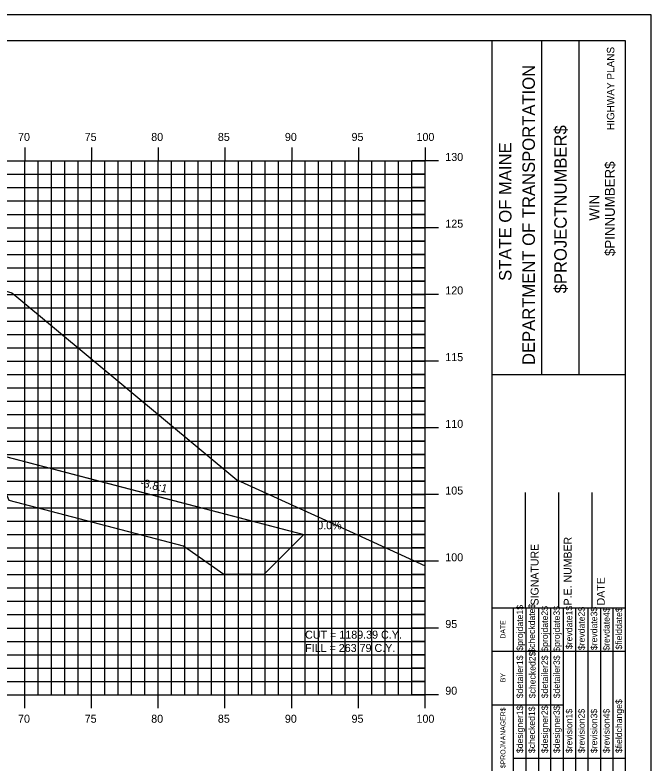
# Model space of a CAD drawing. Extents: x 850598 to 870284, y 366541 to 366651.
# Drawn here: x 853603 to 853650.6, y 366595.1 to 366651.2 of the extents above; entities that cross this region are included whole.
import ezdxf

# ---------------------------------------------------------------- set-up
doc = ezdxf.new("R2010")
doc.units = 0
for name, color, linetype in [('ANNOTATION', 7, 'Continuous'), ('BORDER', 7, 'Continuous'), ('D_Drainage_RipRap', 7, 'Continuous'), ('D_Roadway_Centerline', 7, 'Continuous'), ('D_Roadway_SlopeLines', 7, 'Continuous'), ('D_Text_Standard', 7, 'Continuous'), ('H_V ANNOTATION', 7, 'Continuous'), ('HIGHWAY_TITLE', 7, 'Continuous'), ('MAJOR', 7, 'Continuous'), ('MINOR', 7, 'Continuous'), ('PLOT BOUNDARY', 7, 'Continuous'), ('S_Roadway_Centerline', 7, 'Continuous')]:
    doc.layers.add(name, color=color, linetype=linetype)

msp = doc.modelspace()

# ---------------------------------------------------------------- linework, layer by layer
at = {"layer": 'BORDER'}
for p, q in [((853648.732, 366649.225), (853488.732, 366649.225)), ((853638.732, 366544.225), (853638.732, 366649.225)), ((853642.461, 366624.222), (853642.461, 366649.222)), ((853645.256, 366624.222), (853645.256, 366649.222)), ((853648.732, 366544.225), (853648.732, 366649.225)), ((853638.733, 366624.219), (853648.732, 366624.219)), ((853641.232, 366606.728), (853641.232, 366615.376)), ((853643.732, 366606.728), (853643.732, 366615.376)), ((853646.232, 366606.728), (853646.232, 366615.376)), ((853638.732, 366606.728), (853648.732, 366606.728))]:
    msp.add_line(p, q, dxfattribs=at)
for points in [[(853640.347, 366603.478), (853640.347, 366606.728)], [(853641.28, 366589.231), (853641.28, 366606.728)], [(853642.211, 366606.728), (853642.211, 366589.231)], [(853643.143, 366589.231), (853643.143, 366606.728)], [(853644.075, 366589.231), (853644.075, 366606.728)], [(853645.006, 366589.231), (853645.006, 366606.728)], [(853645.938, 366589.231), (853645.938, 366606.728)], [(853646.87, 366589.231), (853646.87, 366606.728)], [(853647.801, 366589.231), (853647.801, 366606.728)], [(853640.348, 366589.231), (853640.348, 366606.022)], [(853638.732, 366603.478), (853648.732, 366603.478)], [(853638.732, 366599.478), (853640.348, 366599.478)], [(853640.347, 366599.478), (853644.074, 366599.478)], [(853640.347, 366595.478), (853648.732, 366595.478)]]:
    msp.add_lwpolyline(points, dxfattribs=at)
at = {"layer": 'D_Drainage_RipRap'}
msp.add_lwpolyline([(853601.705, 366618.225), (853614.774, 366614.806), (853624.636, 366612.225), (853621.636, 366609.225), (853618.636, 366609.225), (853615.636, 366611.356), (853602.567, 366614.775), (853601.705, 366616.725), (853556.732, 366628.492), (853556.732, 366629.992)], close=True, dxfattribs=at)
at = {"layer": 'D_Roadway_Centerline'}
msp.add_lwpolyline([(853499.809, 366625.805), (853508.732, 366628.779), (853512.534, 366630.047), (853518.732, 366632.112), (853522.732, 366632.352), (853533.732, 366632.682), (853544.732, 366632.352), (853548.732, 366632.112), (853550.732, 366631.992), (853556.732, 366629.992), (853601.705, 366618.225), (853614.774, 366614.806), (853624.636, 366612.225), (853628.636, 366612.225)], dxfattribs=at)
at = {"layer": 'D_Roadway_SlopeLines'}
msp.add_lwpolyline([(853556.732, 366629.992), (853624.636, 366612.225), (853624.636, 366612.225)], dxfattribs=at)
at = {"layer": 'MAJOR'}
for p, q in [((853603.732, 366641.227), (853603.732, 366640.225)), ((853603.732, 366641.227), (853603.732, 366640.225)), ((853608.732, 366641.227), (853608.732, 366640.225)), ((853608.732, 366641.227), (853608.732, 366640.225)), ((853613.732, 366641.227), (853613.732, 366640.225)), ((853613.732, 366641.227), (853613.732, 366640.225)), ((853618.732, 366641.227), (853618.732, 366640.225)), ((853618.732, 366641.227), (853618.732, 366640.225)), ((853623.732, 366641.227), (853623.732, 366640.225)), ((853623.732, 366641.227), (853623.732, 366640.225)), ((853628.732, 366641.227), (853628.732, 366640.225)), ((853628.732, 366641.227), (853628.732, 366640.225)), ((853633.732, 366641.227), (853633.732, 366640.225)), ((853633.732, 366641.227), (853633.732, 366640.225)), ((853493.732, 366640.225), (853633.732, 366640.225)), ((853493.732, 366640.225), (853633.732, 366640.225)), ((853493.732, 366640.225), (853633.732, 366640.225)), ((853493.732, 366640.225), (853633.732, 366640.225)), ((853603.732, 366600.225), (853603.732, 366640.225)), ((853603.732, 366600.225), (853603.732, 366640.225)), ((853608.732, 366600.225), (853608.732, 366640.225)), ((853608.732, 366600.225), (853608.732, 366640.225)), ((853613.732, 366600.225), (853613.732, 366640.225)), ((853613.732, 366600.225), (853613.732, 366640.225)), ((853618.732, 366600.225), (853618.732, 366640.225)), ((853618.732, 366600.225), (853618.732, 366640.225)), ((853623.732, 366600.225), (853623.732, 366640.225)), ((853623.732, 366600.225), (853623.732, 366640.225)), ((853628.732, 366600.225), (853628.732, 366640.225)), ((853628.732, 366600.225), (853628.732, 366640.225)), ((853634.734, 366640.225), (853632.73, 366640.225)), ((853634.734, 366640.225), (853632.73, 366640.225)), ((853633.732, 366600.225), (853633.732, 366640.225)), ((853633.732, 366600.225), (853633.732, 366640.225)), ((853633.732, 366600.225), (853633.732, 366640.225)), ((853633.732, 366600.225), (853633.732, 366640.225)), ((853493.732, 366635.225), (853633.732, 366635.225)), ((853493.732, 366635.225), (853633.732, 366635.225)), ((853634.734, 366635.225), (853632.73, 366635.225)), ((853634.734, 366635.225), (853632.73, 366635.225)), ((853493.732, 366630.225), (853633.732, 366630.225)), ((853493.732, 366630.225), (853633.732, 366630.225)), ((853634.734, 366630.225), (853632.73, 366630.225)), ((853634.734, 366630.225), (853632.73, 366630.225)), ((853493.732, 366625.225), (853633.732, 366625.225)), ((853493.732, 366625.225), (853633.732, 366625.225)), ((853634.734, 366625.225), (853632.73, 366625.225)), ((853634.734, 366625.225), (853632.73, 366625.225)), ((853493.732, 366620.225), (853633.732, 366620.225)), ((853493.732, 366620.225), (853633.732, 366620.225)), ((853634.734, 366620.225), (853632.73, 366620.225)), ((853634.734, 366620.225), (853632.73, 366620.225)), ((853493.732, 366615.225), (853633.732, 366615.225)), ((853493.732, 366615.225), (853633.732, 366615.225)), ((853634.734, 366615.225), (853632.73, 366615.225)), ((853634.734, 366615.225), (853632.73, 366615.225)), ((853493.732, 366610.225), (853633.732, 366610.225)), ((853493.732, 366610.225), (853633.732, 366610.225)), ((853634.734, 366610.225), (853632.73, 366610.225)), ((853634.734, 366610.225), (853632.73, 366610.225)), ((853493.732, 366605.225), (853633.732, 366605.225)), ((853493.732, 366605.225), (853633.732, 366605.225)), ((853634.734, 366605.225), (853632.73, 366605.225)), ((853634.734, 366605.225), (853632.73, 366605.225)), ((853493.732, 366600.225), (853633.732, 366600.225)), ((853493.732, 366600.225), (853633.732, 366600.225)), ((853493.732, 366600.225), (853633.732, 366600.225)), ((853493.732, 366600.225), (853633.732, 366600.225)), ((853603.732, 366599.223), (853603.732, 366600.225)), ((853603.732, 366599.223), (853603.732, 366600.225)), ((853608.732, 366599.223), (853608.732, 366600.225)), ((853608.732, 366599.223), (853608.732, 366600.225)), ((853613.732, 366599.223), (853613.732, 366600.225)), ((853613.732, 366599.223), (853613.732, 366600.225)), ((853618.732, 366599.223), (853618.732, 366600.225)), ((853618.732, 366599.223), (853618.732, 366600.225)), ((853623.732, 366599.223), (853623.732, 366600.225)), ((853623.732, 366599.223), (853623.732, 366600.225)), ((853628.732, 366599.223), (853628.732, 366600.225)), ((853628.732, 366599.223), (853628.732, 366600.225)), ((853634.734, 366600.225), (853632.73, 366600.225)), ((853634.734, 366600.225), (853632.73, 366600.225)), ((853633.732, 366599.223), (853633.732, 366600.225)), ((853633.732, 366599.223), (853633.732, 366600.225))]:
    msp.add_line(p, q, dxfattribs=at)
at = {"layer": 'MINOR'}
for p, q in [((853604.732, 366600.225), (853604.732, 366640.225)), ((853604.732, 366600.225), (853604.732, 366640.225)), ((853605.732, 366600.225), (853605.732, 366640.225)), ((853605.732, 366600.225), (853605.732, 366640.225)), ((853606.732, 366600.225), (853606.732, 366640.225)), ((853606.732, 366600.225), (853606.732, 366640.225)), ((853607.732, 366600.225), (853607.732, 366640.225)), ((853607.732, 366600.225), (853607.732, 366640.225)), ((853609.732, 366600.225), (853609.732, 366640.225)), ((853609.732, 366600.225), (853609.732, 366640.225)), ((853610.732, 366600.225), (853610.732, 366640.225)), ((853610.732, 366600.225), (853610.732, 366640.225)), ((853611.732, 366600.225), (853611.732, 366640.225)), ((853611.732, 366600.225), (853611.732, 366640.225)), ((853612.732, 366600.225), (853612.732, 366640.225)), ((853612.732, 366600.225), (853612.732, 366640.225)), ((853614.732, 366600.225), (853614.732, 366640.225)), ((853614.732, 366600.225), (853614.732, 366640.225)), ((853615.732, 366600.225), (853615.732, 366640.225)), ((853615.732, 366600.225), (853615.732, 366640.225)), ((853616.732, 366600.225), (853616.732, 366640.225)), ((853616.732, 366600.225), (853616.732, 366640.225)), ((853617.732, 366600.225), (853617.732, 366640.225)), ((853617.732, 366600.225), (853617.732, 366640.225)), ((853619.732, 366600.225), (853619.732, 366640.225)), ((853619.732, 366600.225), (853619.732, 366640.225)), ((853620.732, 366600.225), (853620.732, 366640.225)), ((853620.732, 366600.225), (853620.732, 366640.225)), ((853621.732, 366600.225), (853621.732, 366640.225)), ((853621.732, 366600.225), (853621.732, 366640.225)), ((853622.732, 366600.225), (853622.732, 366640.225)), ((853622.732, 366600.225), (853622.732, 366640.225)), ((853624.732, 366600.225), (853624.732, 366640.225)), ((853624.732, 366600.225), (853624.732, 366640.225)), ((853625.732, 366600.225), (853625.732, 366640.225)), ((853625.732, 366600.225), (853625.732, 366640.225)), ((853626.732, 366600.225), (853626.732, 366640.225)), ((853626.732, 366600.225), (853626.732, 366640.225)), ((853627.732, 366600.225), (853627.732, 366640.225)), ((853627.732, 366600.225), (853627.732, 366640.225)), ((853629.732, 366600.225), (853629.732, 366640.225)), ((853629.732, 366600.225), (853629.732, 366640.225)), ((853630.732, 366600.225), (853630.732, 366640.225)), ((853630.732, 366600.225), (853630.732, 366640.225)), ((853631.732, 366600.225), (853631.732, 366640.225)), ((853631.732, 366600.225), (853631.732, 366640.225)), ((853632.732, 366600.225), (853632.732, 366640.225)), ((853632.732, 366600.225), (853632.732, 366640.225)), ((853493.732, 366639.225), (853633.732, 366639.225)), ((853493.732, 366639.225), (853633.732, 366639.225)), ((853633.732, 366639.225), (853632.73, 366639.225)), ((853633.732, 366639.225), (853632.73, 366639.225)), ((853493.732, 366638.225), (853633.732, 366638.225)), ((853493.732, 366638.225), (853633.732, 366638.225)), ((853633.732, 366638.225), (853632.73, 366638.225)), ((853633.732, 366638.225), (853632.73, 366638.225)), ((853493.732, 366637.225), (853633.732, 366637.225)), ((853493.732, 366637.225), (853633.732, 366637.225)), ((853633.732, 366637.225), (853632.73, 366637.225)), ((853633.732, 366637.225), (853632.73, 366637.225)), ((853493.732, 366636.225), (853633.732, 366636.225)), ((853493.732, 366636.225), (853633.732, 366636.225)), ((853633.732, 366636.225), (853632.73, 366636.225)), ((853633.732, 366636.225), (853632.73, 366636.225)), ((853493.732, 366634.225), (853633.732, 366634.225)), ((853493.732, 366634.225), (853633.732, 366634.225)), ((853633.732, 366634.225), (853632.73, 366634.225)), ((853633.732, 366634.225), (853632.73, 366634.225)), ((853493.732, 366633.225), (853633.732, 366633.225)), ((853493.732, 366633.225), (853633.732, 366633.225)), ((853633.732, 366633.225), (853632.73, 366633.225)), ((853633.732, 366633.225), (853632.73, 366633.225)), ((853493.732, 366632.225), (853633.732, 366632.225)), ((853493.732, 366632.225), (853633.732, 366632.225)), ((853633.732, 366632.225), (853632.73, 366632.225)), ((853633.732, 366632.225), (853632.73, 366632.225)), ((853493.732, 366631.225), (853633.732, 366631.225)), ((853493.732, 366631.225), (853633.732, 366631.225)), ((853633.732, 366631.225), (853632.73, 366631.225)), ((853633.732, 366631.225), (853632.73, 366631.225)), ((853493.732, 366629.225), (853633.732, 366629.225)), ((853493.732, 366629.225), (853633.732, 366629.225)), ((853633.732, 366629.225), (853632.73, 366629.225)), ((853633.732, 366629.225), (853632.73, 366629.225)), ((853493.732, 366628.225), (853633.732, 366628.225)), ((853493.732, 366628.225), (853633.732, 366628.225)), ((853633.732, 366628.225), (853632.73, 366628.225)), ((853633.732, 366628.225), (853632.73, 366628.225)), ((853493.732, 366627.225), (853633.732, 366627.225)), ((853493.732, 366627.225), (853633.732, 366627.225)), ((853633.732, 366627.225), (853632.73, 366627.225)), ((853633.732, 366627.225), (853632.73, 366627.225)), ((853493.732, 366626.225), (853633.732, 366626.225)), ((853493.732, 366626.225), (853633.732, 366626.225)), ((853633.732, 366626.225), (853632.73, 366626.225)), ((853633.732, 366626.225), (853632.73, 366626.225)), ((853493.732, 366624.225), (853633.732, 366624.225)), ((853493.732, 366624.225), (853633.732, 366624.225)), ((853633.732, 366624.225), (853632.73, 366624.225)), ((853633.732, 366624.225), (853632.73, 366624.225)), ((853493.732, 366623.225), (853633.732, 366623.225)), ((853493.732, 366623.225), (853633.732, 366623.225)), ((853633.732, 366623.225), (853632.73, 366623.225)), ((853633.732, 366623.225), (853632.73, 366623.225)), ((853493.732, 366622.225), (853633.732, 366622.225)), ((853493.732, 366622.225), (853633.732, 366622.225)), ((853633.732, 366622.225), (853632.73, 366622.225)), ((853633.732, 366622.225), (853632.73, 366622.225)), ((853493.732, 366621.225), (853633.732, 366621.225)), ((853493.732, 366621.225), (853633.732, 366621.225)), ((853633.732, 366621.225), (853632.73, 366621.225)), ((853633.732, 366621.225), (853632.73, 366621.225)), ((853493.732, 366619.225), (853633.732, 366619.225)), ((853493.732, 366619.225), (853633.732, 366619.225)), ((853633.732, 366619.225), (853632.73, 366619.225)), ((853633.732, 366619.225), (853632.73, 366619.225)), ((853493.732, 366618.225), (853633.732, 366618.225)), ((853493.732, 366618.225), (853633.732, 366618.225)), ((853633.732, 366618.225), (853632.73, 366618.225)), ((853633.732, 366618.225), (853632.73, 366618.225)), ((853493.732, 366617.225), (853633.732, 366617.225)), ((853493.732, 366617.225), (853633.732, 366617.225)), ((853633.732, 366617.225), (853632.73, 366617.225)), ((853633.732, 366617.225), (853632.73, 366617.225)), ((853493.732, 366616.225), (853633.732, 366616.225)), ((853493.732, 366616.225), (853633.732, 366616.225)), ((853633.732, 366616.225), (853632.73, 366616.225)), ((853633.732, 366616.225), (853632.73, 366616.225)), ((853493.732, 366614.225), (853633.732, 366614.225)), ((853493.732, 366614.225), (853633.732, 366614.225)), ((853633.732, 366614.225), (853632.73, 366614.225)), ((853633.732, 366614.225), (853632.73, 366614.225)), ((853493.732, 366613.225), (853633.732, 366613.225)), ((853493.732, 366613.225), (853633.732, 366613.225)), ((853633.732, 366613.225), (853632.73, 366613.225)), ((853633.732, 366613.225), (853632.73, 366613.225)), ((853493.732, 366612.225), (853633.732, 366612.225)), ((853493.732, 366612.225), (853633.732, 366612.225)), ((853633.732, 366612.225), (853632.73, 366612.225)), ((853633.732, 366612.225), (853632.73, 366612.225)), ((853493.732, 366611.225), (853633.732, 366611.225)), ((853493.732, 366611.225), (853633.732, 366611.225)), ((853633.732, 366611.225), (853632.73, 366611.225)), ((853633.732, 366611.225), (853632.73, 366611.225)), ((853493.732, 366609.225), (853633.732, 366609.225)), ((853493.732, 366609.225), (853633.732, 366609.225)), ((853633.732, 366609.225), (853632.73, 366609.225)), ((853633.732, 366609.225), (853632.73, 366609.225)), ((853493.732, 366608.225), (853633.732, 366608.225)), ((853493.732, 366608.225), (853633.732, 366608.225)), ((853633.732, 366608.225), (853632.73, 366608.225)), ((853633.732, 366608.225), (853632.73, 366608.225)), ((853493.732, 366607.225), (853633.732, 366607.225)), ((853493.732, 366607.225), (853633.732, 366607.225)), ((853633.732, 366607.225), (853632.73, 366607.225)), ((853633.732, 366607.225), (853632.73, 366607.225)), ((853493.732, 366606.225), (853633.732, 366606.225)), ((853493.732, 366606.225), (853633.732, 366606.225)), ((853633.732, 366606.225), (853632.73, 366606.225)), ((853633.732, 366606.225), (853632.73, 366606.225)), ((853493.732, 366604.225), (853633.732, 366604.225)), ((853493.732, 366604.225), (853633.732, 366604.225)), ((853633.732, 366604.225), (853632.73, 366604.225)), ((853633.732, 366604.225), (853632.73, 366604.225)), ((853493.732, 366603.225), (853633.732, 366603.225)), ((853493.732, 366603.225), (853633.732, 366603.225)), ((853633.732, 366603.225), (853632.73, 366603.225)), ((853633.732, 366603.225), (853632.73, 366603.225)), ((853493.732, 366602.225), (853633.732, 366602.225)), ((853493.732, 366602.225), (853633.732, 366602.225)), ((853633.732, 366602.225), (853632.73, 366602.225)), ((853633.732, 366602.225), (853632.73, 366602.225)), ((853493.732, 366601.225), (853633.732, 366601.225)), ((853493.732, 366601.225), (853633.732, 366601.225)), ((853633.732, 366601.225), (853632.73, 366601.225)), ((853633.732, 366601.225), (853632.73, 366601.225))]:
    msp.add_line(p, q, dxfattribs=at)
at = {"layer": 'PLOT BOUNDARY'}
msp.add_lwpolyline([(853480.639, 366541.166), (853650.639, 366541.166), (853650.639, 366651.166), (853480.639, 366651.166)], close=True, dxfattribs=at)
at = {"layer": 'S_Roadway_Centerline'}
msp.add_lwpolyline([(853493.732, 366625.828), (853497.66, 366625.806), (853516.607, 366625.8), (853521.899, 366626.157), (853553.135, 366628.91), (853561.481, 366630.615), (853562.57, 366630.826), (853562.813, 366630.879), (853563.066, 366630.909), (853566.785, 366631.748), (853580.294, 366632.284), (853581.47, 366632.334), (853597.307, 366631.874), (853597.597, 366631.865), (853597.833, 366631.817), (853601.399, 366630.747), (853602.766, 366630.333), (853603.138, 366630.032), (853619.614, 366616.324), (853625.988, 366613.442), (853633.732, 366609.884)], dxfattribs=at)

# ---------------------------------------------------------------- texts
at = {"layer": 'ANNOTATION'}
msp.add_text('-3.8:1', height=0.6, rotation=345.3372, dxfattribs=at).set_placement((853612.34, 366615.876))
msp.add_text('0.0%', height=0.6, dxfattribs=at).set_placement((853625.641, 366612.625))
at = {"layer": 'BORDER'}
for s, height, p in [('DEPARTMENT OF TRANSPORTATION', 0.93176, (853641.939, 366624.931)), ('$PROJECTNUMBER$', 0.93176, (853644.324, 366630.304)), ('STATE OF MAINE', 0.93176, (853640.187, 366631.237)), ('$PINNUMBER$', 0.74527, (853647.928, 366633.1)), ('WIN', 0.7453, (853646.769, 366635.755)), ('SIGNATURE', 0.5906, (853642.213, 366606.92)), ('P.E. NUMBER', 0.59055, (853644.693, 366606.92)), ('DATE', 0.5906, (853647.173, 366606.92)), ('$checkdate$', 0.48455, (853641.95, 366603.371)), ('$projdate1$', 0.48455, (853641.055, 366603.529)), ('$projdate2$', 0.48455, (853642.919, 366603.45)), ('$projdate3$', 0.48455, (853643.813, 366603.45)), ('$revdate1$', 0.4845, (853644.745, 366603.647)), ('$revdate2$', 0.4845, (853645.676, 366603.568)), ('$revdate3$', 0.4845, (853646.608, 366603.568)), ('$revdate4$', 0.4845, (853647.54, 366603.529)), ('$fielddate$', 0.48455, (853648.471, 366603.607)), ('DATE', 0.3714, (853639.736, 366604.434)), ('$detailer1$', 0.48455, (853641.055, 366599.963)), ('$checked2$', 0.4845, (853641.987, 366599.963)), ('$detailer2$', 0.48455, (853642.919, 366599.963)), ('$detailer3$', 0.48455, (853643.813, 366599.963)), ('BY', 0.3714, (853639.736, 366601.163)), ('$fieldchange$', 0.48455, (853648.471, 366595.851)), ('$designer1$', 0.48455, (853641.055, 366595.851)), ('$checked1$', 0.4845, (853641.95, 366595.851)), ('$designer2$', 0.48455, (853642.919, 366595.851)), ('$designer3$', 0.48455, (853643.813, 366595.851)), ('$revision1$', 0.48455, (853644.745, 366595.851)), ('$revision2$', 0.48455, (853645.676, 366595.851)), ('$revision3$', 0.48455, (853646.608, 366595.851)), ('$revision4$', 0.48455, (853647.54, 366595.851)), ('$PROJMANAGER$', 0.37275, (853639.736, 366594.723))]:
    msp.add_text(s, height=height, rotation=90, dxfattribs=at).set_placement(p)
at = {"layer": 'D_Text_Standard'}
for s, p in [('CUT = 1189.39 C.Y.', (853624.732, 366604.425)), ('FILL = 263.79 C.Y.', (853624.732, 366603.429))]:
    msp.add_text(s, height=0.6, dxfattribs=at).set_placement(p)
at = {"layer": 'H_V ANNOTATION'}
for s, p in [('70', (853603.234, 366641.725)), ('75', (853608.226, 366641.725)), ('80', (853613.207, 366641.725)), ('85', (853618.199, 366641.725)), ('90', (853623.218, 366641.725)), ('95', (853628.21, 366641.725)), ('100', (853633.074, 366641.725)), ('130', (853635.232, 366640.225)), ('125', (853635.232, 366635.225)), ('120', (853635.232, 366630.225)), ('115', (853635.232, 366625.225)), ('110', (853635.232, 366620.225)), ('105', (853635.232, 366615.225)), ('100', (853635.232, 366610.225)), ('95', (853635.232, 366605.225)), ('90', (853635.232, 366600.225)), ('70', (853603.234, 366598.125)), ('75', (853608.226, 366598.125)), ('80', (853613.207, 366598.125)), ('85', (853618.199, 366598.125)), ('90', (853623.218, 366598.125)), ('95', (853628.21, 366598.125)), ('100', (853633.074, 366598.125))]:
    msp.add_text(s, height=0.6, dxfattribs=at).set_placement(p)
at = {"layer": 'HIGHWAY_TITLE'}
msp.add_text('HIGHWAY PLANS', height=0.55901, rotation=90, dxfattribs=at).set_placement((853647.89, 366642.541))

doc.saveas('drawing.dxf')
